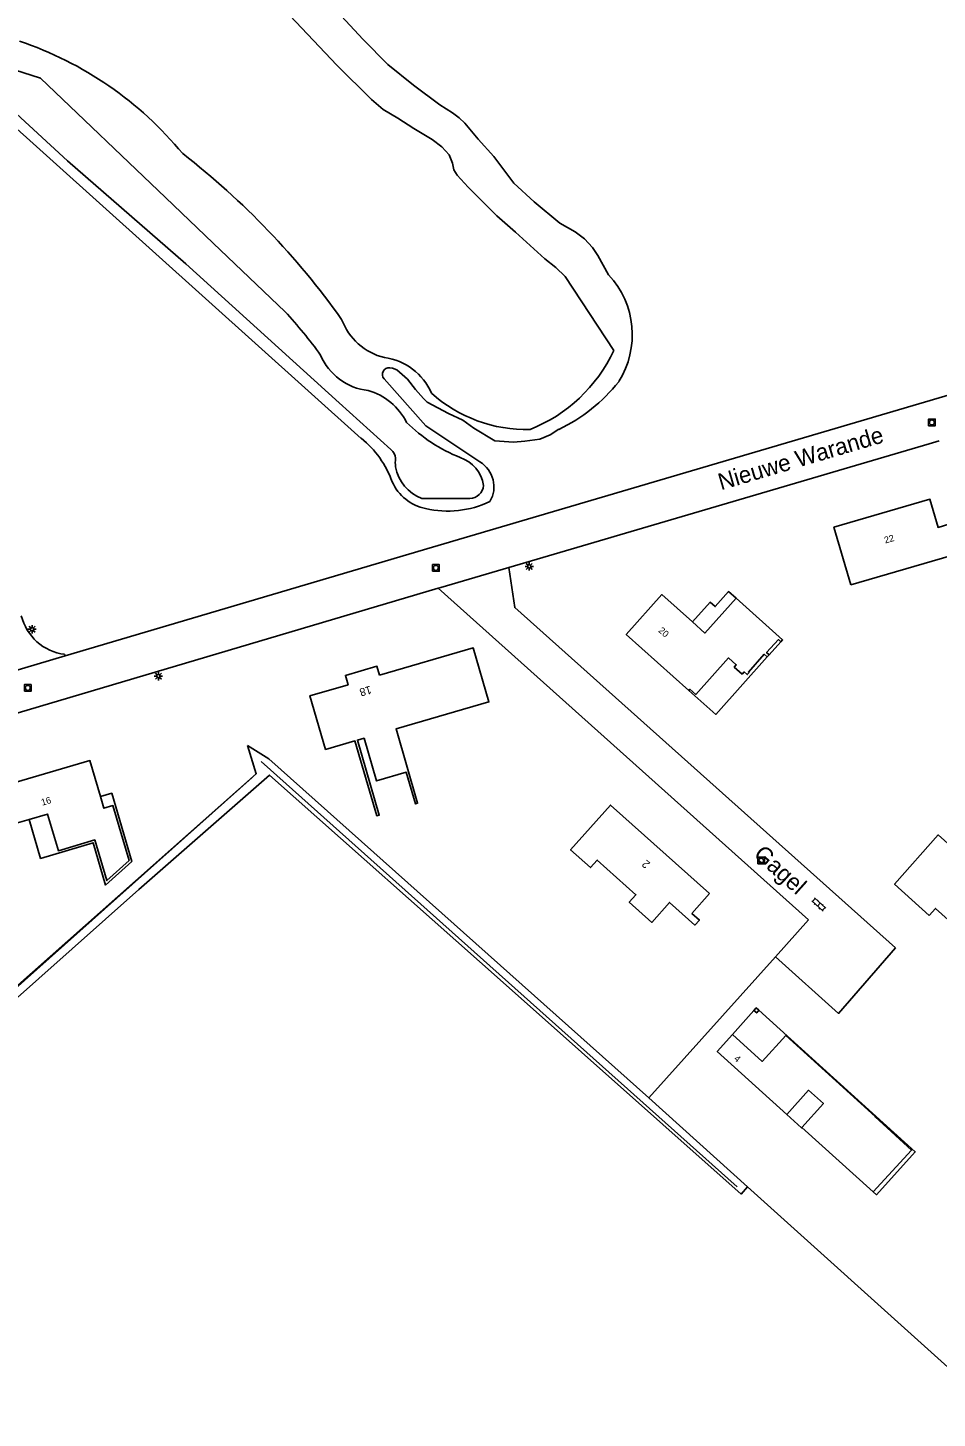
# Model space of a CAD drawing. Extents: x 136000 to 138005, y 398500 to 400500.
# Drawn here: x 136740.1 to 136876.5, y 399623.7 to 399832.1 of the extents above; entities that cross this region are included whole.
import ezdxf

# ---------------------------------------------------------------- set-up
doc = ezdxf.new("R2010")
doc.units = 0
for name, color, linetype in [('gg-anno-huisnummerreeks BGT', 7, 'Continuous'), ('gg-anno-openbare ruimte label', 7, 'Continuous'), ('gg-bbg-hoofdgebouw', 7, 'Continuous'), ('gg-bbg-luifel en loopbrug', 7, 'Continuous'), ('gg-bbg-onder overbouw', 7, 'Continuous'), ('gg-bbg-pand overbouw', 7, 'Continuous'), ('gg-bbg-pilaar overkapping', 7, 'Continuous'), ('gg-knt-bronhoudergrens', 7, 'Continuous'), ('gg-knt-verharding', 7, 'Continuous'), ('gg-kntw-bovenkant insteek waterloop', 7, 'Continuous'), ('gg-kntw-midden sloot', 7, 'Continuous'), ('gg-kntw-waterlijn', 7, 'Continuous'), ('gt-anno-plantopografie huisnummer', 7, 'Continuous'), ('gt-bbg-plantopografie pand', 7, 'Continuous'), ('gt-symb-klinker verharding', 7, 'Continuous'), ('gt-symb-lichtmast', 7, 'Continuous'), ('gt-symb-rioolschacht', 7, 'Continuous')]:
    doc.layers.add(name, color=color, linetype=linetype)

# ---------------------------------------------------------------- blocks, each defined once
blk = doc.blocks.new('gt0-KL1')
at = {"layer": 'gt-symb-klinker verharding'}
for p, q in [((-1.15, 0.3), (1.15, 0.3)), ((-1, -0.3), (-1, 0.3)), ((-0.5, 0.3), (-0.5, 0.45)), ((0, -0.3), (0, 0.3)), ((0.5, 0.3), (0.5, 0.45)), ((1, -0.3), (1, 0.3)), ((-1.15, -0.3), (1.15, -0.3)), ((-0.5, -0.45), (-0.5, -0.3)), ((0.5, -0.45), (0.5, -0.3))]:
    blk.add_line(p, q, dxfattribs=at)
blk = doc.blocks.new('gt0-RS')
at = {"layer": 'gt-symb-rioolschacht'}
blk.add_lwpolyline([(-0.5, -0.5), (0.5, -0.5), (0.5, 0.5), (-0.5, 0.5)], close=True, dxfattribs=at)
blk.add_circle((0, 0), 0.375, dxfattribs=at)
blk = doc.blocks.new('gt0-LMAST')
at = {"layer": 'gt-symb-lichtmast'}
for p, q in [((-0.18, 0.17), (-0.45, 0.44)), ((-0.01, 0.25), (-0.01, 0.62)), ((0.17, 0.17), (0.44, 0.44)), ((-0.26, 0), (-0.63, 0)), ((-0.18, -0.18), (-0.45, -0.45)), ((-0.01, -0.25), (-0.01, -0.63)), ((0.44, -0.45), (0.17, -0.18)), ((0.24, 0), (0.62, 0))]:
    blk.add_line(p, q, dxfattribs=at)
blk.add_circle((-0.01, 0), 0.25, dxfattribs=at)

msp = doc.modelspace()

# ---------------------------------------------------------------- linework, layer by layer
at = {"layer": 'gg-bbg-hoofdgebouw'}
for p, q in [((136851.01, 399737.81), (136851.29, 399738.11)), ((136866.89, 399657.61), (136856.21, 399667.28))]:
    msp.add_line(p, q, dxfattribs=at)
for points in [[(136863.53, 399748.6), (136861.02, 399757.26), (136875.41, 399761.44), (136876.64, 399757.24), (136879.03, 399757.97), (136882.65, 399762.04), (136891.28, 399754.4), (136888.19, 399750.92), (136882.9, 399755.6), (136881.26, 399753.76), (136863.53, 399748.6)], [(136839.79, 399743.05), (136835.19, 399747.16), (136829.85, 399741.18), (136839.25, 399732.8)], [(136846.32, 399746.6), (136841.65, 399741.39), (136839.79, 399743.05)], [(136846.32, 399746.6), (136853.3, 399740.36), (136853.05, 399740.08)], [(136853.05, 399740.08), (136852.67, 399740.42), (136850.91, 399738.46), (136851.29, 399738.11)], [(136839.25, 399732.8), (136839.4, 399732.96), (136840.29, 399732.2), (136845.2, 399737.67), (136846.36, 399736.63), (136846.05, 399736.29), (136847.23, 399735.23), (136847.55, 399735.57), (136848, 399735.16), (136848.27, 399735.46), (136848.17, 399735.55), (136850.55, 399738.22), (136851.01, 399737.81)], [(136750.95, 399716.87), (136749.38, 399722.28), (136734.04, 399717.79), (136735.67, 399712.12), (136740.27, 399713.45)], [(136750.95, 399716.87), (136751.46, 399715.13), (136752.83, 399715.53), (136755.26, 399707.28), (136751.93, 399704.27), (136750.12, 399710.37), (136744.65, 399708.76), (136743.03, 399714.25), (136740.27, 399713.45)], [(136875.31, 399699.07), (136876.25, 399700.12), (136881.47, 399695.44), (136879.93, 399693.74), (136880.07, 399693.6), (136878.49, 399691.81), (136884.09, 399686.82), (136884.89, 399687.72), (136886.08, 399686.66), (136890.41, 399691.5), (136889.21, 399692.56), (136892.88, 399696.67), (136884.9, 399703.79), (136883.37, 399702.09), (136880.38, 399704.74), (136881.91, 399706.46), (136876.67, 399711.12), (136870.1, 399703.73), (136875.31, 399699.07)], [(136853.95, 399669.23), (136843.51, 399678.64), (136845.79, 399681.21)], [(136845.79, 399681.21), (136850.24, 399677.17), (136853.79, 399681.04), (136867.21, 399668.9), (136867.18, 399668.86), (136872.65, 399663.88), (136866.89, 399657.61)]]:
    msp.add_lwpolyline(points, dxfattribs=at)
at = {"layer": 'gg-bbg-luifel en loopbrug'}
for p, q in [((136851.29, 399738.11), (136853.05, 399740.08)), ((136845.79, 399681.21), (136849.01, 399684.82))]:
    msp.add_line(p, q, dxfattribs=at)
for points in [[(136846.32, 399746.6), (136845.21, 399747.6), (136843.2, 399745.35), (136842.46, 399746.02), (136839.79, 399743.05)], [(136839.25, 399732.8), (136843.31, 399729.2), (136851.01, 399737.81)], [(136740.27, 399713.45), (136741.99, 399707.61), (136749.89, 399709.95), (136751.74, 399703.6), (136755.66, 399707.15), (136752.67, 399717.37), (136750.95, 399716.87)], [(136849.01, 399684.82), (136849.42, 399684.45), (136849.75, 399684.83)], [(136849.75, 399684.83), (136873.22, 399663.61), (136867.39, 399657.17), (136866.89, 399657.61)]]:
    msp.add_lwpolyline(points, dxfattribs=at)
at = {"layer": 'gg-bbg-onder overbouw'}
msp.add_lwpolyline([(136856.21, 399667.28), (136859.43, 399670.84), (136857.22, 399672.84), (136853.95, 399669.23)], dxfattribs=at)
at = {"layer": 'gg-bbg-pand overbouw'}
msp.add_lwpolyline([(136853.95, 399669.23), (136856.15, 399667.21), (136856.21, 399667.28)], dxfattribs=at)
at = {"layer": 'gg-bbg-pilaar overkapping'}
msp.add_lwpolyline([(136849.75, 399684.83), (136849.35, 399685.2), (136849.01, 399684.82)], dxfattribs=at)
at = {"layer": 'gg-knt-bronhoudergrens'}
for p, q in [((136773.01, 399724.52), (136776.21, 399722.52)), ((136776.21, 399722.52), (136833.25, 399671.72)), ((136833.25, 399671.72), (136852.25, 399692.86)), ((136833.25, 399671.72), (136848.06, 399658.39))]:
    msp.add_line(p, q, dxfattribs=at)
for points in [[(136725.27, 399676.87), (136774.34, 399720.31), (136773.01, 399724.52)], [(136811.37, 399688.99), (136776.32, 399720.09), (136756.7, 399702.97), (136686.2, 399640.29), (136649.05, 399607.48), (136613.7, 399576.03), (136556.55, 399524.49)], [(136848.06, 399658.39), (136847.09, 399657.29), (136811.37, 399688.99)], [(136884.03, 399627.25), (136878.11, 399631.31), (136848.06, 399658.39)]]:
    msp.add_lwpolyline(points, dxfattribs=at)
at = {"layer": 'gg-knt-verharding'}
for p, q in [((136734.4, 399728.19), (136801.62, 399748.11)), ((136801.62, 399748.11), (136857.22, 399698.42)), ((136745.65, 399737.97), (136745.59, 399738.2)), ((136733.55, 399734.39), (136745.65, 399737.97)), ((136857.22, 399698.42), (136852.25, 399692.86))]:
    msp.add_line(p, q, dxfattribs=at)
for points in [[(136745.65, 399737.97), (136800.8, 399754.27), (136874.61, 399775.99), (136937.42, 399794.53)], [(136812.25, 399751.23), (136875.32, 399769.77), (136876.8, 399770.21)], [(136801.62, 399748.11), (136802.02, 399748.22), (136812.25, 399751.23)], [(136870.26, 399694.18), (136813.12, 399745.22), (136812.25, 399751.23)], [(136852.25, 399692.86), (136861.72, 399684.37), (136870.26, 399694.18)]]:
    msp.add_lwpolyline(points, dxfattribs=at)
msp.add_arc((136746.56, 399745.83), 7.69, 193.7926, 262.7226, dxfattribs=at)
at = {"layer": 'gg-kntw-bovenkant insteek waterloop'}
for p, q in [((136790.1, 399770.58), (136725.65, 399828.43)), ((136799.8, 399772.44), (136793.51, 399779.5)), ((136807.9, 399767.04), (136799.8, 399772.44))]:
    msp.add_line(p, q, dxfattribs=at)
for points in [[(136763.9, 399858.55), (136763.34, 399856.5), (136763.31, 399856.14), (136763.4, 399855.82), (136768.91, 399850.09), (136774.97, 399844.69), (136782.52, 399838.85), (136790.4, 399830.36), (136794.06, 399826.61), (136797.91, 399823.52), (136801.89, 399820.56), (136803.77, 399819.36), (136804.77, 399818.62), (136805.61, 399817.81), (136807.61, 399815.41), (136810, 399812.82), (136812.97, 399808.84), (136816.05, 399806.04), (136819.89, 399802.85), (136822.21, 399801.53), (136823.58, 399800.48), (136824.77, 399799.18), (136825.57, 399797.98), (136827.21, 399795.09)], [(136819.75, 399771.94), (136818.43, 399771.13), (136816.87, 399770.46), (136814.65, 399770.16), (136812.92, 399770.02), (136810.14, 399770.2), (136806.96, 399772.09), (136805.34, 399773.31), (136803.18, 399774.3), (136799.96, 399776.03), (136799.45, 399776.57), (136798.22, 399777.9), (136797.02, 399779.47), (136795.42, 399780.86), (136794.76, 399781.12), (136794.37, 399781.16)]]:
    msp.add_lwpolyline(points, dxfattribs=at)
for centre, radius, start, end in [((136817.64, 399786.12), 13.12, 327.5798, 43.1884), ((136794.26, 399780.17), 1, 83.9452, 221.6882), ((136808.71, 399794.98), 25.56, 295.596, 321.5222), ((136780.7, 399758.97), 14.94, 20.0074, 51.0396), ((136805.63, 399763.31), 4.37, 329.5719, 58.6322), ((136801.13, 399766.89), 6.98, 203.8015, 258.6507), ((136803.03, 399774.72), 15.04, 257.4094, 295.0348)]:
    msp.add_arc(centre, radius, start, end, dxfattribs=at)
at = {"layer": 'gg-kntw-midden sloot'}
for p, q in [((136775.06, 399722.14), (136846.47, 399658.35)), ((136559.88, 399529.4), (136773.74, 399719.72))]:
    msp.add_line(p, q, dxfattribs=at)
at = {"layer": 'gg-kntw-waterlijn'}
for p, q in [((136820.7, 399794.87), (136827.97, 399783.73)), ((136799.2, 399761.58), (136806.37, 399761.58))]:
    msp.add_line(p, q, dxfattribs=at)
for points in [[(136820.7, 399794.87), (136819.31, 399796.22), (136817.65, 399797.49), (136813.24, 399801.5), (136810.46, 399803.96), (136806.14, 399808.25), (136804.47, 399810.04), (136803.99, 399810.83), (136803.79, 399811.86), (136803.28, 399813.09), (136802.17, 399814.28), (136800.74, 399815.39), (136798, 399817.02), (136795.58, 399818.57), (136793.4, 399819.88), (136791.61, 399821.39), (136786.41, 399826.51), (136778.51, 399834.88)], [(136726.82, 399829.85), (136746.01, 399812.17), (136763.76, 399796.74), (136786.79, 399775.91), (136794.54, 399768.9)], [(136778.67, 399789.56), (136767.9, 399799.84), (136760.74, 399806.68), (136741.98, 399824.59), (136732.85, 399827.47), (136730.87, 399829.26)]]:
    msp.add_lwpolyline(points, dxfattribs=at)
for centre, radius, start, end in [((136721.48, 399778.76), 54.22, 39.5213, 71.3432), ((136690.45, 399719.5), 118.75, 35.4778, 52.1527), ((136722.57, 399738.1), 76.13, 36.2054, 42.5327), ((136795.78, 399791.61), 9.2, 200.3257, 256.0711), ((136792.11, 399786.49), 8.8, 202.9192, 263.555), ((136792.45, 399773.87), 8.88, 23.2021, 82.7567), ((136806.92, 399793.52), 23.21, 291.4909, 335.0667), ((136788.72, 399768.96), 9.1, 26.1343, 74.7207), ((136814.84, 399793.18), 21.27, 228.0176, 271.5796), ((136814.17, 399790.53), 24.63, 225.4682, 247.9462), ((136793.5, 399767.5), 1.74, 3.206, 53.2052), ((136800.04, 399766.98), 4.84, 172.6245, 187.9093), ((136803.35, 399762.84), 5.11, 7.7944, 72.132), ((136801.33, 399767.38), 6.18, 189.9054, 249.8317), ((136806.39, 399763.61), 2.03, 269.4679, 357.7587)]:
    msp.add_arc(centre, radius, start, end, dxfattribs=at)
at = {"layer": 'gt-bbg-plantopografie pand'}
for points in [[(136792.83, 399735.07), (136806.9, 399739.16), (136809.25, 399731.06), (136795.31, 399727.02), (136798.54, 399715.88), (136798.22, 399715.78), (136796.84, 399720.52), (136792.38, 399719.22), (136790.52, 399725.62), (136789.53, 399725.34), (136792.8, 399714.1), (136792.41, 399713.99), (136789.14, 399725.22), (136784.74, 399723.94), (136782.4, 399731.98), (136788.12, 399733.64), (136787.71, 399735.03), (136792.44, 399736.41), (136792.83, 399735.07)], [(136842.36, 399702.33), (136827.5, 399715.61), (136821.51, 399708.9), (136824.49, 399706.23), (136825.49, 399707.35), (136831.31, 399702.15), (136830.31, 399701.03), (136833.68, 399698.02), (136836.35, 399701), (136840.15, 399697.6), (136840.82, 399698.35), (136839.7, 399699.35), (136842.36, 399702.33)]]:
    msp.add_lwpolyline(points, dxfattribs=at)

# ---------------------------------------------------------------- block references
at = {"layer": 'gt-symb-klinker verharding', "rotation": -42.323816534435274}
msp.add_blockref('gt0-KL1', (136858.73, 399700.69), dxfattribs=at)
at = {"layer": 'gt-symb-lichtmast'}
for p in [(136815.3, 399751.38), (136740.71, 399741.96), (136759.67, 399734.93)]:
    msp.add_blockref('gt0-LMAST', p, dxfattribs=at)
at = {"layer": 'gt-symb-rioolschacht'}
for p in [(136875.71, 399772.97), (136801.29, 399751.15), (136740.07, 399733.16), (136850.08, 399707.27)]:
    msp.add_blockref('gt0-RS', p, dxfattribs=at)

# ---------------------------------------------------------------- texts
at = {"layer": 'gg-anno-huisnummerreeks BGT'}
for s, rotation, p in [('22', 16.2, (136868.72, 399754.81)), ('20', 318.2, (136834.59, 399741.65)), ('16', 16.3, (136742.23, 399715.5)), ('4', 317.8, (136845.92, 399677.46))]:
    msp.add_text(s, height=1, rotation=rotation, dxfattribs=at).set_placement(p)
at = {"layer": 'gg-anno-openbare ruimte label'}
for s, rotation, p in [('Nieuwe Warande', 16.4, (136844.07, 399762.79)), ('Gagel', 318.2, (136848.81, 399707.96))]:
    msp.add_text(s, height=2.5, rotation=rotation, dxfattribs=at).set_placement(p)
at = {"layer": 'gt-anno-plantopografie huisnummer'}
for s, rotation, p in [('18', 196.1937, (136791.44, 399733.51)), ('2', 138.2083, (136833.53, 399706.88))]:
    msp.add_text(s, height=1.2, rotation=rotation, dxfattribs=at).set_placement(p)

doc.saveas('drawing.dxf')
